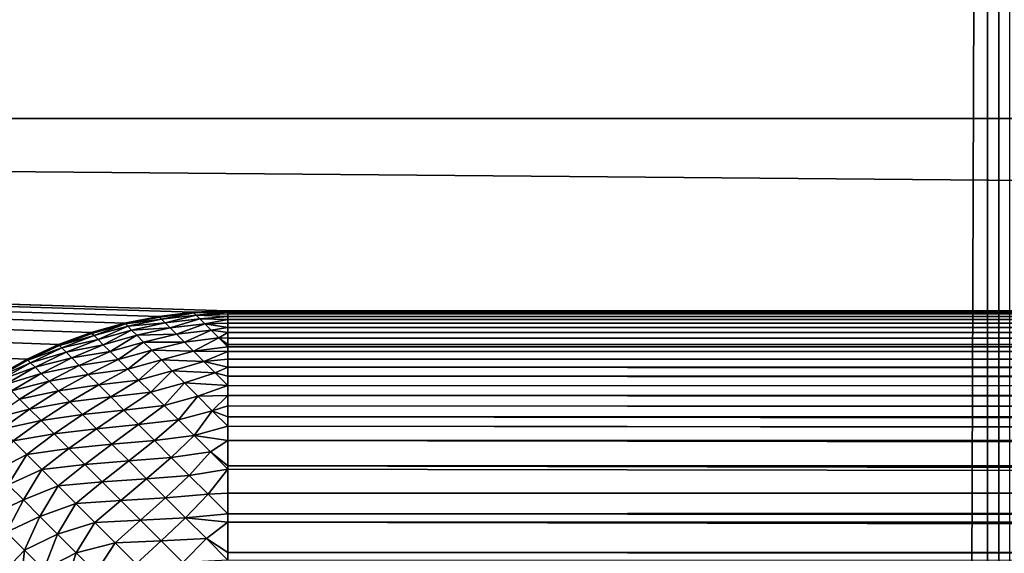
# Model space of a CAD drawing. Extents: x -226 to 226, y -900 to 900.
# Tile 600 of 656: x -42.28 to -37.16, y 877.74 to 880.51. Entities that reach past the tile are written whole.
import ezdxf

# ---------------------------------------------------------------- set-up
doc = ezdxf.new("R2010")
doc.units = 0
doc.header["$LTSCALE"] = 65.185185
for name, color, linetype in [('233', 7, 'CONTINUOUS'), ('260', 7, 'CONTINUOUS'), ('284', 7, 'CONTINUOUS'), ('292', 7, 'CONTINUOUS'), ('3', 7, 'CONTINUOUS'), ('315', 7, 'CONTINUOUS'), ('316', 7, 'CONTINUOUS'), ('34', 7, 'CONTINUOUS'), ('35', 7, 'CONTINUOUS')]:
    doc.layers.add(name, color=color, linetype=linetype)

msp = doc.modelspace()

# ---------------------------------------------------------------- linework, layer by layer
at = {"layer": '233', "color": 7, "linetype": 'CONTINUOUS'}
for points in [[(74.25, 880), (-74.25, 880), (45, 880, -23.3), (74.25, 880)], [(45, 880, -23.3), (-74.25, 880), (-45, 880, -23.3), (45, 880, -23.3)]]:
    msp.add_3dface(points, dxfattribs=at)
at = {"layer": '260', "color": 7, "linetype": 'CONTINUOUS'}
for points in [[(45, 880, -23.3), (-45, 880, -23.3), (-45, 883, -23.3), (45, 880, -23.3)], [(45, 880, -23.3), (-45, 883, -23.3), (45, 883, -23.3), (45, 880, -23.3)]]:
    msp.add_3dface(points, dxfattribs=at)
at = {"layer": '284', "color": 7, "linetype": 'CONTINUOUS'}
for points in [[(-41.2, 879), (41.2, 879), (-41.2, 879, -22.7), (-41.2, 879)], [(-41.2, 879, -22.7), (41.2, 879), (41.2, 879, -22.7), (-41.2, 879, -22.7)]]:
    msp.add_3dface(points, dxfattribs=at)
at = {"layer": '292', "color": 7, "linetype": 'CONTINUOUS'}
for points in [[(-41.7373, 878.9364, -22.7), (-41.7369, 878.9365), (-41.56, 878.9717, -22.7), (-41.7373, 878.9364, -22.7)], [(-41.7369, 878.9365), (-41.5598, 878.9717), (-41.56, 878.9717, -22.7), (-41.7369, 878.9365)], [(-41.5598, 878.9717), (-41.3805, 878.9929), (-41.56, 878.9717, -22.7), (-41.5598, 878.9717)], [(-41.56, 878.9717, -22.7), (-41.3805, 878.9929), (-41.3805, 878.9929, -22.7), (-41.56, 878.9717, -22.7)], [(-41.3805, 878.9929), (-41.2, 879), (-41.3805, 878.9929, -22.7), (-41.3805, 878.9929)], [(-41.2, 879), (-41.2, 879, -22.7), (-41.3805, 878.9929, -22.7), (-41.2, 879)], [(-41.9113, 878.8873, -22.7), (-41.9107, 878.8874), (-41.7373, 878.9364, -22.7), (-41.9113, 878.8873, -22.7)], [(-41.9107, 878.8874), (-41.7369, 878.9365), (-41.7373, 878.9364, -22.7), (-41.9107, 878.8874)], [(-42.0808, 878.8246, -22.7), (-42.0802, 878.8249), (-41.9113, 878.8873, -22.7), (-42.0808, 878.8246, -22.7)], [(-42.0802, 878.8249), (-41.9107, 878.8874), (-41.9113, 878.8873, -22.7), (-42.0802, 878.8249)], [(-42.245, 878.7489, -22.7), (-42.2442, 878.7493), (-42.0808, 878.8246, -22.7), (-42.245, 878.7489, -22.7)], [(-42.2442, 878.7493), (-42.0802, 878.8249), (-42.0808, 878.8246, -22.7), (-42.2442, 878.7493)], [(-42.4027, 878.6605, -22.7), (-42.4017, 878.6611), (-42.245, 878.7489, -22.7), (-42.4027, 878.6605, -22.7)], [(-42.4017, 878.6611), (-42.2442, 878.7493), (-42.245, 878.7489, -22.7), (-42.4017, 878.6611)]]:
    msp.add_3dface(points, dxfattribs=at)
at = {"layer": '3', "color": 7, "linetype": 'CONTINUOUS'}
for points in [[(-74.25, 880), (74.25, 880), (41.2, 879), (-74.25, 880)], [(-42.4017, 878.6611), (-74.25, 880), (-42.2442, 878.7493), (-42.4017, 878.6611)], [(-42.2442, 878.7493), (-74.25, 880), (-42.0802, 878.8249), (-42.2442, 878.7493)], [(-42.0802, 878.8249), (-74.25, 880), (-41.9107, 878.8874), (-42.0802, 878.8249)], [(-41.9107, 878.8874), (-74.25, 880), (-41.7369, 878.9365), (-41.9107, 878.8874)], [(-41.7369, 878.9365), (-74.25, 880), (-41.5598, 878.9717), (-41.7369, 878.9365)], [(-41.5598, 878.9717), (-74.25, 880), (-41.3805, 878.9929), (-41.5598, 878.9717)], [(-41.3805, 878.9929), (-74.25, 880), (-41.2, 879), (-41.3805, 878.9929)], [(-41.2, 879), (-74.25, 880), (41.2, 879), (-41.2, 879)]]:
    msp.add_3dface(points, dxfattribs=at)
at = {"layer": '315', "color": 7, "linetype": 'CONTINUOUS'}
for points in [[(-41.2, 879, -22.7), (41.2, 879, -22.7), (41.2, 878.9964, -22.8279), (-41.2, 879, -22.7)], [(-41.2, 879, -22.7), (41.2, 878.9964, -22.8279), (-41.2, 878.9982, -22.7903), (-41.2, 879, -22.7)], [(41.2, 878.9964, -22.8279), (41.2, 878.9929, -22.8805), (-41.2, 878.9982, -22.7903), (41.2, 878.9964, -22.8279)], [(-41.2, 878.9982, -22.7903), (41.2, 878.9929, -22.8805), (-41.2, 878.9929, -22.8805), (-41.2, 878.9982, -22.7903)], [(41.2, 878.9929, -22.8805), (41.2, 878.9857, -22.9565), (-41.2, 878.9929, -22.8805), (41.2, 878.9929, -22.8805)], [(-41.2, 878.9929, -22.8805), (41.2, 878.9857, -22.9565), (-41.2, 878.9841, -22.9703), (-41.2, 878.9929, -22.8805)], [(41.2, 878.9857, -22.9565), (41.2, 878.9717, -23.0598), (-41.2, 878.9841, -22.9703), (41.2, 878.9857, -22.9565)], [(-41.2, 878.9841, -22.9703), (41.2, 878.9717, -23.0598), (-41.2, 878.9717, -23.0598), (-41.2, 878.9841, -22.9703)], [(41.2, 878.9717, -23.0598), (41.2, 878.9675, -23.0855), (-41.2, 878.9717, -23.0598), (41.2, 878.9717, -23.0598)], [(-41.2, 878.9717, -23.0598), (41.2, 878.9675, -23.0855), (-41.2, 878.9558, -23.1487), (-41.2, 878.9717, -23.0598)], [(41.2, 878.9675, -23.0855), (41.2, 878.9414, -23.2157), (-41.2, 878.9558, -23.1487), (41.2, 878.9675, -23.0855)], [(41.2, 878.9414, -23.2157), (41.2, 878.9365, -23.2369), (-41.2, 878.9558, -23.1487), (41.2, 878.9414, -23.2157)], [(-41.2, 878.9558, -23.1487), (41.2, 878.9365, -23.2369), (-41.2, 878.9365, -23.2369), (-41.2, 878.9558, -23.1487)], [(41.2, 878.9365, -23.2369), (41.2, 878.9069, -23.3478), (-41.2, 878.9365, -23.2369), (41.2, 878.9365, -23.2369)], [(-41.2, 878.9365, -23.2369), (41.2, 878.9069, -23.3478), (-41.2, 878.9136, -23.3243), (-41.2, 878.9365, -23.2369)], [(41.2, 878.9069, -23.3478), (41.2, 878.8874, -23.4107), (-41.2, 878.9136, -23.3243), (41.2, 878.9069, -23.3478)], [(-41.2, 878.9136, -23.3243), (41.2, 878.8874, -23.4107), (-41.2, 878.8874, -23.4107), (-41.2, 878.9136, -23.3243)], [(41.2, 878.8874, -23.4107), (41.2, 878.8633, -23.4812), (-41.2, 878.8874, -23.4107), (41.2, 878.8874, -23.4107)], [(-41.2, 878.8874, -23.4107), (41.2, 878.8633, -23.4812), (-41.2, 878.8578, -23.4961), (-41.2, 878.8874, -23.4107)], [(41.2, 878.8633, -23.4812), (41.2, 878.8249, -23.5802), (-41.2, 878.8578, -23.4961), (41.2, 878.8633, -23.4812)], [(-41.2, 878.8578, -23.4961), (41.2, 878.8249, -23.5802), (-41.2, 878.8249, -23.5802), (-41.2, 878.8578, -23.4961)], [(41.2, 878.8249, -23.5802), (41.2, 878.8097, -23.616), (-41.2, 878.8249, -23.5802), (41.2, 878.8249, -23.5802)], [(-41.2, 878.8249, -23.5802), (41.2, 878.8097, -23.616), (-41.2, 878.8128, -23.609), (-41.2, 878.8249, -23.5802)], [(-41.2, 878.8128, -23.609), (41.2, 878.8097, -23.616), (-41.2, 878.7887, -23.6629), (-41.2, 878.8128, -23.609)], [(41.2, 878.8097, -23.616), (41.2, 878.7493, -23.7442), (-41.2, 878.7887, -23.6629), (41.2, 878.8097, -23.616)], [(-41.2, 878.7887, -23.6629), (41.2, 878.7493, -23.7442), (-41.2, 878.7493, -23.7442), (-41.2, 878.7887, -23.6629)], [(41.2, 878.7493, -23.7442), (41.2, 878.7452, -23.7522), (-41.2, 878.7493, -23.7442), (41.2, 878.7493, -23.7442)], [(-41.2, 878.7493, -23.7442), (41.2, 878.7452, -23.7522), (-41.2, 878.7067, -23.8238), (-41.2, 878.7493, -23.7442)], [(41.2, 878.7452, -23.7522), (41.2, 878.668, -23.8904), (-41.2, 878.7067, -23.8238), (41.2, 878.7452, -23.7522)], [(41.2, 878.668, -23.8904), (41.2, 878.6611, -23.9017), (-41.2, 878.7067, -23.8238), (41.2, 878.668, -23.8904)], [(-41.2, 878.7067, -23.8238), (41.2, 878.6611, -23.9017), (-41.2, 878.6611, -23.9017), (-41.2, 878.7067, -23.8238)], [(41.2, 878.6611, -23.9017), (41.2, 878.5767, -24.0297), (-41.2, 878.6611, -23.9017), (41.2, 878.6611, -23.9017)], [(-41.2, 878.6611, -23.9017), (41.2, 878.5767, -24.0297), (-41.2, 878.6124, -23.9778), (-41.2, 878.6611, -23.9017)], [(41.2, 878.5767, -24.0297), (41.2, 878.5607, -24.0519), (-41.2, 878.6124, -23.9778), (41.2, 878.5767, -24.0297)], [(-41.2, 878.6124, -23.9778), (41.2, 878.5607, -24.0519), (-41.2, 878.5607, -24.0519), (-41.2, 878.6124, -23.9778)], [(41.2, 878.5607, -24.0519), (41.2, 878.47, -24.1687), (-41.2, 878.5607, -24.0519), (41.2, 878.5607, -24.0519)], [(-41.2, 878.5607, -24.0519), (41.2, 878.47, -24.1687), (-41.2, 878.5062, -24.1239), (-41.2, 878.5607, -24.0519)], [(41.2, 878.47, -24.1687), (41.2, 878.4489, -24.1937), (-41.2, 878.5062, -24.1239), (41.2, 878.47, -24.1687)], [(-41.2, 878.5062, -24.1239), (41.2, 878.4489, -24.1937), (-41.2, 878.4489, -24.1937), (-41.2, 878.5062, -24.1239)], [(41.2, 878.4489, -24.1937), (41.2, 878.3463, -24.3061), (-41.2, 878.4489, -24.1937), (41.2, 878.4489, -24.1937)], [(-41.2, 878.4489, -24.1937), (41.2, 878.3463, -24.3061), (-41.2, 878.4, -24.2492), (-41.2, 878.4489, -24.1937)], [(41.2, 878.3463, -24.3061), (41.2, 878.3263, -24.3263), (-41.2, 878.4, -24.2492), (41.2, 878.3463, -24.3061)], [(-41.2, 878.4, -24.2492), (41.2, 878.3263, -24.3263), (-41.2, 878.3263, -24.3263), (-41.2, 878.4, -24.2492)], [(41.2, 878.2042, -24.4399), (41.2, 878.1937, -24.4489), (-41.2, 878.3263, -24.3263), (41.2, 878.2042, -24.4399)], [(41.2, 878.3263, -24.3263), (41.2, 878.2042, -24.4399), (-41.2, 878.3263, -24.3263), (41.2, 878.3263, -24.3263)], [(-41.2, 878.3263, -24.3263), (41.2, 878.1937, -24.4489), (-41.2, 878.1937, -24.4489), (-41.2, 878.3263, -24.3263)], [(41.2, 878.1937, -24.4489), (41.2, 878.0519, -24.5607), (-41.2, 878.1937, -24.4489), (41.2, 878.1937, -24.4489)], [(-41.2, 878.1937, -24.4489), (41.2, 878.0519, -24.5607), (-41.2, 878.1763, -24.4637), (-41.2, 878.1937, -24.4489)], [(-41.2, 878.1763, -24.4637), (41.2, 878.0519, -24.5607), (-41.2, 878.0519, -24.5607), (-41.2, 878.1763, -24.4637)], [(41.2, 878.0519, -24.5607), (41.2, 878.0422, -24.5678), (-41.2, 878.0519, -24.5607), (41.2, 878.0519, -24.5607)], [(-41.2, 878.0519, -24.5607), (41.2, 878.0422, -24.5678), (-41.2, 877.9443, -24.6344), (-41.2, 878.0519, -24.5607)], [(41.2, 878.0422, -24.5678), (41.2, 877.9017, -24.6611), (-41.2, 877.9443, -24.6344), (41.2, 878.0422, -24.5678)], [(-41.2, 877.9443, -24.6344), (41.2, 877.9017, -24.6611), (-41.2, 877.9017, -24.6611), (-41.2, 877.9443, -24.6344)], [(41.2, 877.8592, -24.6865), (41.2, 877.7442, -24.7493), (-41.2, 877.9017, -24.6611), (41.2, 877.8592, -24.6865)], [(-41.2, 877.9017, -24.6611), (41.2, 877.7442, -24.7493), (-41.2, 877.7442, -24.7493), (-41.2, 877.9017, -24.6611)], [(41.2, 877.9017, -24.6611), (41.2, 877.8592, -24.6865), (-41.2, 877.9017, -24.6611), (41.2, 877.9017, -24.6611)], [(41.2, 877.7442, -24.7493), (41.2, 877.6565, -24.7917), (-41.2, 877.7442, -24.7493), (41.2, 877.7442, -24.7493)], [(-41.2, 877.7442, -24.7493), (41.2, 877.6565, -24.7917), (-41.2, 877.7042, -24.7692), (-41.2, 877.7442, -24.7493)]]:
    msp.add_3dface(points, dxfattribs=at)
at = {"layer": '316', "color": 7, "linetype": 'CONTINUOUS'}
for points in [[(-41.7373, 878.9364, -22.7), (-41.56, 878.9717, -22.7), (-41.5562, 878.9679, -22.8409), (-41.7373, 878.9364, -22.7)], [(-41.7333, 878.9324, -22.8487), (-41.7373, 878.9364, -22.7), (-41.5562, 878.9679, -22.8409), (-41.7333, 878.9324, -22.8487)], [(-41.5449, 878.9566, -22.9809), (-41.7333, 878.9324, -22.8487), (-41.5562, 878.9679, -22.8409), (-41.5449, 878.9566, -22.9809)], [(-41.7213, 878.9204, -22.9965), (-41.7333, 878.9324, -22.8487), (-41.5449, 878.9566, -22.9809), (-41.7213, 878.9204, -22.9965)], [(-41.5261, 878.9378, -23.1193), (-41.7213, 878.9204, -22.9965), (-41.5449, 878.9566, -22.9809), (-41.5261, 878.9378, -23.1193)], [(-41.56, 878.9717, -22.7), (-41.3805, 878.9929, -22.7), (-41.3767, 878.9891, -22.8364), (-41.56, 878.9717, -22.7)], [(-41.5562, 878.9679, -22.8409), (-41.56, 878.9717, -22.7), (-41.3767, 878.9891, -22.8364), (-41.5562, 878.9679, -22.8409)], [(-41.5449, 878.9566, -22.9809), (-41.5562, 878.9679, -22.8409), (-41.3767, 878.9891, -22.8364), (-41.5449, 878.9566, -22.9809)], [(-41.3654, 878.9779, -22.972), (-41.5449, 878.9566, -22.9809), (-41.3767, 878.9891, -22.8364), (-41.3654, 878.9779, -22.972)], [(-41.5261, 878.9378, -23.1193), (-41.5449, 878.9566, -22.9809), (-41.3654, 878.9779, -22.972), (-41.5261, 878.9378, -23.1193)], [(-41.3467, 878.9592, -23.1059), (-41.5261, 878.9378, -23.1193), (-41.3654, 878.9779, -22.972), (-41.3467, 878.9592, -23.1059)], [(-41.5, 878.9117, -23.2554), (-41.5261, 878.9378, -23.1193), (-41.3467, 878.9592, -23.1059), (-41.5, 878.9117, -23.2554)], [(-41.3207, 878.9331, -23.2373), (-41.5, 878.9117, -23.2554), (-41.3467, 878.9592, -23.1059), (-41.3207, 878.9331, -23.2373)], [(-41.3805, 878.9929, -22.7), (-41.2, 879, -22.7), (-41.2, 878.9982, -22.7903), (-41.3805, 878.9929, -22.7)], [(-41.3805, 878.9929, -22.7), (-41.2, 878.9982, -22.7903), (-41.3767, 878.9891, -22.8364), (-41.3805, 878.9929, -22.7)], [(-41.2, 878.9982, -22.7903), (-41.2, 878.9929, -22.8805), (-41.3767, 878.9891, -22.8364), (-41.2, 878.9982, -22.7903)], [(-41.2, 878.9929, -22.8805), (-41.3654, 878.9779, -22.972), (-41.3767, 878.9891, -22.8364), (-41.2, 878.9929, -22.8805)], [(-41.2, 878.9929, -22.8805), (-41.2, 878.9841, -22.9703), (-41.3654, 878.9779, -22.972), (-41.2, 878.9929, -22.8805)], [(-41.2, 878.9841, -22.9703), (-41.2, 878.9717, -23.0598), (-41.3654, 878.9779, -22.972), (-41.2, 878.9841, -22.9703)], [(-41.2, 878.9717, -23.0598), (-41.3467, 878.9592, -23.1059), (-41.3654, 878.9779, -22.972), (-41.2, 878.9717, -23.0598)], [(-41.2, 878.9717, -23.0598), (-41.2, 878.9558, -23.1487), (-41.3467, 878.9592, -23.1059), (-41.2, 878.9717, -23.0598)], [(-41.2, 878.9558, -23.1487), (-41.3207, 878.9331, -23.2373), (-41.3467, 878.9592, -23.1059), (-41.2, 878.9558, -23.1487)], [(-41.2, 878.9558, -23.1487), (-41.2, 878.9365, -23.2369), (-41.3207, 878.9331, -23.2373), (-41.2, 878.9558, -23.1487)], [(-41.9113, 878.8873, -22.7), (-41.7373, 878.9364, -22.7), (-41.7333, 878.9324, -22.8487), (-41.9113, 878.8873, -22.7)], [(-41.9073, 878.8833, -22.8516), (-41.9113, 878.8873, -22.7), (-41.7333, 878.9324, -22.8487), (-41.9073, 878.8833, -22.8516)], [(-41.8954, 878.8714, -23.0023), (-41.9073, 878.8833, -22.8516), (-41.7333, 878.9324, -22.8487), (-41.8954, 878.8714, -23.0023)], [(-41.7213, 878.9204, -22.9965), (-41.8954, 878.8714, -23.0023), (-41.7333, 878.9324, -22.8487), (-41.7213, 878.9204, -22.9965)], [(-41.8757, 878.8517, -23.1513), (-41.8954, 878.8714, -23.0023), (-41.7213, 878.9204, -22.9965), (-41.8757, 878.8517, -23.1513)], [(-41.7015, 878.9006, -23.1426), (-41.8757, 878.8517, -23.1513), (-41.7213, 878.9204, -22.9965), (-41.7015, 878.9006, -23.1426)], [(-41.8482, 878.8242, -23.2979), (-41.8757, 878.8517, -23.1513), (-41.7015, 878.9006, -23.1426), (-41.8482, 878.8242, -23.2979)], [(-41.6739, 878.873, -23.2861), (-41.8482, 878.8242, -23.2979), (-41.7015, 878.9006, -23.1426), (-41.6739, 878.873, -23.2861)], [(-41.7015, 878.9006, -23.1426), (-41.7213, 878.9204, -22.9965), (-41.5261, 878.9378, -23.1193), (-41.7015, 878.9006, -23.1426)], [(-41.5, 878.9117, -23.2554), (-41.7015, 878.9006, -23.1426), (-41.5261, 878.9378, -23.1193), (-41.5, 878.9117, -23.2554)], [(-41.6739, 878.873, -23.2861), (-41.7015, 878.9006, -23.1426), (-41.5, 878.9117, -23.2554), (-41.6739, 878.873, -23.2861)], [(-41.4667, 878.8784, -23.3882), (-41.6739, 878.873, -23.2861), (-41.5, 878.9117, -23.2554), (-41.4667, 878.8784, -23.3882)], [(-41.4667, 878.8784, -23.3882), (-41.5, 878.9117, -23.2554), (-41.3207, 878.9331, -23.2373), (-41.4667, 878.8784, -23.3882)], [(-41.2874, 878.8999, -23.3654), (-41.4667, 878.8784, -23.3882), (-41.3207, 878.9331, -23.2373), (-41.2874, 878.8999, -23.3654)], [(-41.4263, 878.838, -23.5171), (-41.4667, 878.8784, -23.3882), (-41.2874, 878.8999, -23.3654), (-41.4263, 878.838, -23.5171)], [(-41.2473, 878.8597, -23.4896), (-41.4263, 878.838, -23.5171), (-41.2874, 878.8999, -23.3654), (-41.2473, 878.8597, -23.4896)], [(-41.2, 878.9365, -23.2369), (-41.2, 878.9136, -23.3243), (-41.3207, 878.9331, -23.2373), (-41.2, 878.9365, -23.2369)], [(-41.2, 878.9136, -23.3243), (-41.2874, 878.8999, -23.3654), (-41.3207, 878.9331, -23.2373), (-41.2, 878.9136, -23.3243)], [(-41.2, 878.9136, -23.3243), (-41.2, 878.8874, -23.4107), (-41.2874, 878.8999, -23.3654), (-41.2, 878.9136, -23.3243)], [(-41.2, 878.8874, -23.4107), (-41.2473, 878.8597, -23.4896), (-41.2874, 878.8999, -23.3654), (-41.2, 878.8874, -23.4107)], [(-42.0808, 878.8246, -22.7), (-41.9113, 878.8873, -22.7), (-41.9073, 878.8833, -22.8516), (-42.0808, 878.8246, -22.7)], [(-42.0765, 878.8203, -22.8619), (-42.0808, 878.8246, -22.7), (-41.9073, 878.8833, -22.8516), (-42.0765, 878.8203, -22.8619)], [(-41.8954, 878.8714, -23.0023), (-42.0765, 878.8203, -22.8619), (-41.9073, 878.8833, -22.8516), (-41.8954, 878.8714, -23.0023)], [(-42.0634, 878.8072, -23.0228), (-42.0765, 878.8203, -22.8619), (-41.8954, 878.8714, -23.0023), (-42.0634, 878.8072, -23.0228)], [(-41.8757, 878.8517, -23.1513), (-42.0634, 878.8072, -23.0228), (-41.8954, 878.8714, -23.0023), (-41.8757, 878.8517, -23.1513)], [(-42.0417, 878.7855, -23.1819), (-42.0634, 878.8072, -23.0228), (-41.8757, 878.8517, -23.1513), (-42.0417, 878.7855, -23.1819)], [(-41.8482, 878.8242, -23.2979), (-42.0417, 878.7855, -23.1819), (-41.8757, 878.8517, -23.1513), (-41.8482, 878.8242, -23.2979)], [(-41.8131, 878.7892, -23.4413), (-41.8482, 878.8242, -23.2979), (-41.6739, 878.873, -23.2861), (-41.8131, 878.7892, -23.4413)], [(-41.6387, 878.8378, -23.4263), (-41.8131, 878.7892, -23.4413), (-41.6739, 878.873, -23.2861), (-41.6387, 878.8378, -23.4263)], [(-41.6387, 878.8378, -23.4263), (-41.6739, 878.873, -23.2861), (-41.4667, 878.8784, -23.3882), (-41.6387, 878.8378, -23.4263)], [(-41.4263, 878.838, -23.5171), (-41.6387, 878.8378, -23.4263), (-41.4667, 878.8784, -23.3882), (-41.4263, 878.838, -23.5171)], [(-41.3792, 878.7909, -23.6413), (-41.4263, 878.838, -23.5171), (-41.2473, 878.8597, -23.4896), (-41.3792, 878.7909, -23.6413)], [(-41.2, 878.8128, -23.609), (-41.3792, 878.7909, -23.6413), (-41.2473, 878.8597, -23.4896), (-41.2, 878.8128, -23.609)], [(-41.2, 878.8874, -23.4107), (-41.2, 878.8578, -23.4961), (-41.2473, 878.8597, -23.4896), (-41.2, 878.8874, -23.4107)], [(-41.2, 878.8578, -23.4961), (-41.2, 878.8249, -23.5802), (-41.2473, 878.8597, -23.4896), (-41.2, 878.8578, -23.4961)], [(-41.2, 878.8249, -23.5802), (-41.2, 878.8128, -23.609), (-41.2473, 878.8597, -23.4896), (-41.2, 878.8249, -23.5802)], [(-42.245, 878.7489, -22.7), (-42.0808, 878.8246, -22.7), (-42.0765, 878.8203, -22.8619), (-42.245, 878.7489, -22.7)], [(-42.2403, 878.7443, -22.8694), (-42.245, 878.7489, -22.7), (-42.0765, 878.8203, -22.8619), (-42.2403, 878.7443, -22.8694)], [(-42.0634, 878.8072, -23.0228), (-42.2403, 878.7443, -22.8694), (-42.0765, 878.8203, -22.8619), (-42.0634, 878.8072, -23.0228)], [(-42.2264, 878.7304, -23.0377), (-42.2403, 878.7443, -22.8694), (-42.0634, 878.8072, -23.0228), (-42.2264, 878.7304, -23.0377)], [(-42.0417, 878.7855, -23.1819), (-42.2264, 878.7304, -23.0377), (-42.0634, 878.8072, -23.0228), (-42.0417, 878.7855, -23.1819)], [(-42.0115, 878.7553, -23.3381), (-42.0417, 878.7855, -23.1819), (-41.8482, 878.8242, -23.2979), (-42.0115, 878.7553, -23.3381)], [(-41.8131, 878.7892, -23.4413), (-42.0115, 878.7553, -23.3381), (-41.8482, 878.8242, -23.2979), (-41.8131, 878.7892, -23.4413)], [(-41.7707, 878.7467, -23.5805), (-41.8131, 878.7892, -23.4413), (-41.6387, 878.8378, -23.4263), (-41.7707, 878.7467, -23.5805)], [(-41.596, 878.7951, -23.5623), (-41.7707, 878.7467, -23.5805), (-41.6387, 878.8378, -23.4263), (-41.596, 878.7951, -23.5623)], [(-41.596, 878.7951, -23.5623), (-41.6387, 878.8378, -23.4263), (-41.4263, 878.838, -23.5171), (-41.596, 878.7951, -23.5623)], [(-41.3792, 878.7909, -23.6413), (-41.596, 878.7951, -23.5623), (-41.4263, 878.838, -23.5171), (-41.3792, 878.7909, -23.6413)], [(-41.2, 878.8128, -23.609), (-41.2, 878.7887, -23.6629), (-41.3792, 878.7909, -23.6413), (-41.2, 878.8128, -23.609)], [(-42.4027, 878.6605, -22.7), (-42.245, 878.7489, -22.7), (-42.2403, 878.7443, -22.8694), (-42.4027, 878.6605, -22.7)], [(-42.2034, 878.7073, -23.2041), (-42.2264, 878.7304, -23.0377), (-42.0417, 878.7855, -23.1819), (-42.2034, 878.7073, -23.2041)], [(-42.0115, 878.7553, -23.3381), (-42.2034, 878.7073, -23.2041), (-42.0417, 878.7855, -23.1819), (-42.0115, 878.7553, -23.3381)], [(-42.1712, 878.6752, -23.3674), (-42.2034, 878.7073, -23.2041), (-42.0115, 878.7553, -23.3381), (-42.1712, 878.6752, -23.3674)], [(-41.973, 878.7168, -23.4907), (-42.1712, 878.6752, -23.3674), (-42.0115, 878.7553, -23.3381), (-41.973, 878.7168, -23.4907)], [(-41.973, 878.7168, -23.4907), (-42.0115, 878.7553, -23.3381), (-41.8131, 878.7892, -23.4413), (-41.973, 878.7168, -23.4907)], [(-41.7707, 878.7467, -23.5805), (-41.973, 878.7168, -23.4907), (-41.8131, 878.7892, -23.4413), (-41.7707, 878.7467, -23.5805)], [(-41.9263, 878.6701, -23.6386), (-41.973, 878.7168, -23.4907), (-41.7707, 878.7467, -23.5805), (-41.9263, 878.6701, -23.6386)], [(-41.7211, 878.6971, -23.715), (-41.9263, 878.6701, -23.6386), (-41.7707, 878.7467, -23.5805), (-41.7211, 878.6971, -23.715)], [(-41.7211, 878.6971, -23.715), (-41.7707, 878.7467, -23.5805), (-41.596, 878.7951, -23.5623), (-41.7211, 878.6971, -23.715)], [(-41.5463, 878.7453, -23.6933), (-41.7211, 878.6971, -23.715), (-41.596, 878.7951, -23.5623), (-41.5463, 878.7453, -23.6933)], [(-41.5463, 878.7453, -23.6933), (-41.596, 878.7951, -23.5623), (-41.3792, 878.7909, -23.6413), (-41.5463, 878.7453, -23.6933)], [(-41.3256, 878.7372, -23.7601), (-41.5463, 878.7453, -23.6933), (-41.3792, 878.7909, -23.6413), (-41.3256, 878.7372, -23.7601)], [(-41.2, 878.7887, -23.6629), (-41.3256, 878.7372, -23.7601), (-41.3792, 878.7909, -23.6413), (-41.2, 878.7887, -23.6629)], [(-41.2, 878.7887, -23.6629), (-41.2, 878.7493, -23.7442), (-41.3256, 878.7372, -23.7601), (-41.2, 878.7887, -23.6629)], [(-41.2, 878.7493, -23.7442), (-41.2, 878.7067, -23.8238), (-41.3256, 878.7372, -23.7601), (-41.2, 878.7493, -23.7442)], [(-42.3978, 878.6557, -22.8746), (-42.4027, 878.6605, -22.7), (-42.2403, 878.7443, -22.8694), (-42.3978, 878.6557, -22.8746)], [(-42.2264, 878.7304, -23.0377), (-42.3978, 878.6557, -22.8746), (-42.2403, 878.7443, -22.8694), (-42.2264, 878.7304, -23.0377)], [(-42.3834, 878.6412, -23.0482), (-42.3978, 878.6557, -22.8746), (-42.2264, 878.7304, -23.0377), (-42.3834, 878.6412, -23.0482)], [(-42.2034, 878.7073, -23.2041), (-42.3834, 878.6412, -23.0482), (-42.2264, 878.7304, -23.0377), (-42.2034, 878.7073, -23.2041)], [(-42.3594, 878.6172, -23.2196), (-42.3834, 878.6412, -23.0482), (-42.2034, 878.7073, -23.2041), (-42.3594, 878.6172, -23.2196)], [(-42.1712, 878.6752, -23.3674), (-42.3594, 878.6172, -23.2196), (-42.2034, 878.7073, -23.2041), (-42.1712, 878.6752, -23.3674)], [(-42.1303, 878.6342, -23.5267), (-42.1712, 878.6752, -23.3674), (-41.973, 878.7168, -23.4907), (-42.1303, 878.6342, -23.5267)], [(-41.9263, 878.6701, -23.6386), (-42.1303, 878.6342, -23.5267), (-41.973, 878.7168, -23.4907), (-41.9263, 878.6701, -23.6386)], [(-41.8719, 878.6157, -23.7811), (-41.9263, 878.6701, -23.6386), (-41.7211, 878.6971, -23.715), (-41.8719, 878.6157, -23.7811)], [(-41.6645, 878.6406, -23.8439), (-41.8719, 878.6157, -23.7811), (-41.7211, 878.6971, -23.715), (-41.6645, 878.6406, -23.8439)], [(-41.6645, 878.6406, -23.8439), (-41.7211, 878.6971, -23.715), (-41.5463, 878.7453, -23.6933), (-41.6645, 878.6406, -23.8439)], [(-41.4896, 878.6887, -23.8186), (-41.6645, 878.6406, -23.8439), (-41.5463, 878.7453, -23.6933), (-41.4896, 878.6887, -23.8186)], [(-41.4896, 878.6887, -23.8186), (-41.5463, 878.7453, -23.6933), (-41.3256, 878.7372, -23.7601), (-41.4896, 878.6887, -23.8186)], [(-41.2657, 878.6774, -23.8728), (-41.4896, 878.6887, -23.8186), (-41.3256, 878.7372, -23.7601), (-41.2657, 878.6774, -23.8728)], [(-41.2, 878.7067, -23.8238), (-41.2657, 878.6774, -23.8728), (-41.3256, 878.7372, -23.7601), (-41.2, 878.7067, -23.8238)], [(-41.2, 878.7067, -23.8238), (-41.2, 878.6611, -23.9017), (-41.2657, 878.6774, -23.8728), (-41.2, 878.7067, -23.8238)], [(-42.326, 878.5838, -23.3879), (-42.3594, 878.6172, -23.2196), (-42.1712, 878.6752, -23.3674), (-42.326, 878.5838, -23.3879)], [(-42.1303, 878.6342, -23.5267), (-42.326, 878.5838, -23.3879), (-42.1712, 878.6752, -23.3674), (-42.1303, 878.6342, -23.5267)], [(-42.0807, 878.5846, -23.681), (-42.1303, 878.6342, -23.5267), (-41.9263, 878.6701, -23.6386), (-42.0807, 878.5846, -23.681)], [(-41.8719, 878.6157, -23.7811), (-42.0807, 878.5846, -23.681), (-41.9263, 878.6701, -23.6386), (-41.8719, 878.6157, -23.7811)], [(-41.6014, 878.5775, -23.9665), (-41.6645, 878.6406, -23.8439), (-41.4896, 878.6887, -23.8186), (-41.6014, 878.5775, -23.9665)], [(-41.4263, 878.6254, -23.9375), (-41.6014, 878.5775, -23.9665), (-41.4896, 878.6887, -23.8186), (-41.4263, 878.6254, -23.9375)], [(-41.4263, 878.6254, -23.9375), (-41.4896, 878.6887, -23.8186), (-41.2657, 878.6774, -23.8728), (-41.4263, 878.6254, -23.9375)], [(-41.2, 878.6124, -23.9778), (-41.4263, 878.6254, -23.9375), (-41.2657, 878.6774, -23.8728), (-41.2, 878.6124, -23.9778)], [(-41.2, 878.6611, -23.9017), (-41.2, 878.6124, -23.9778), (-41.2657, 878.6774, -23.8728), (-41.2, 878.6611, -23.9017)], [(-42.2834, 878.5413, -23.552), (-42.326, 878.5838, -23.3879), (-42.1303, 878.6342, -23.5267), (-42.2834, 878.5413, -23.552)], [(-42.0807, 878.5846, -23.681), (-42.2834, 878.5413, -23.552), (-42.1303, 878.6342, -23.5267), (-42.0807, 878.5846, -23.681)], [(-42.0229, 878.5268, -23.8295), (-42.0807, 878.5846, -23.681), (-41.8719, 878.6157, -23.7811), (-42.0229, 878.5268, -23.8295)], [(-41.8099, 878.5537, -23.9174), (-42.0229, 878.5268, -23.8295), (-41.8719, 878.6157, -23.7811), (-41.8099, 878.5537, -23.9174)], [(-41.8099, 878.5537, -23.9174), (-41.8719, 878.6157, -23.7811), (-41.6645, 878.6406, -23.8439), (-41.8099, 878.5537, -23.9174)], [(-41.6014, 878.5775, -23.9665), (-41.8099, 878.5537, -23.9174), (-41.6645, 878.6406, -23.8439), (-41.6014, 878.5775, -23.9665)], [(-41.5321, 878.5081, -24.0822), (-41.6014, 878.5775, -23.9665), (-41.4263, 878.6254, -23.9375), (-41.5321, 878.5081, -24.0822)], [(-41.3569, 878.556, -24.0493), (-41.5321, 878.5081, -24.0822), (-41.4263, 878.6254, -23.9375), (-41.3569, 878.556, -24.0493)], [(-41.2, 878.6124, -23.9778), (-41.3569, 878.556, -24.0493), (-41.4263, 878.6254, -23.9375), (-41.2, 878.6124, -23.9778)], [(-41.2, 878.6124, -23.9778), (-41.2, 878.5607, -24.0519), (-41.3569, 878.556, -24.0493), (-41.2, 878.6124, -23.9778)], [(-42.2319, 878.4898, -23.7108), (-42.2834, 878.5413, -23.552), (-42.0807, 878.5846, -23.681), (-42.2319, 878.4898, -23.7108)], [(-42.0229, 878.5268, -23.8295), (-42.2319, 878.4898, -23.7108), (-42.0807, 878.5846, -23.681), (-42.0229, 878.5268, -23.8295)], [(-41.9571, 878.461, -23.9712), (-42.0229, 878.5268, -23.8295), (-41.8099, 878.5537, -23.9174), (-41.9571, 878.461, -23.9712)], [(-41.7407, 878.4845, -24.0465), (-41.9571, 878.461, -23.9712), (-41.8099, 878.5537, -23.9174), (-41.7407, 878.4845, -24.0465)], [(-41.7407, 878.4845, -24.0465), (-41.8099, 878.5537, -23.9174), (-41.6014, 878.5775, -23.9665), (-41.7407, 878.4845, -24.0465)], [(-41.5321, 878.5081, -24.0822), (-41.7407, 878.4845, -24.0465), (-41.6014, 878.5775, -23.9665), (-41.5321, 878.5081, -24.0822)], [(-41.4569, 878.4329, -24.1903), (-41.5321, 878.5081, -24.0822), (-41.3569, 878.556, -24.0493), (-41.4569, 878.4329, -24.1903)], [(-41.2817, 878.4808, -24.1533), (-41.4569, 878.4329, -24.1903), (-41.3569, 878.556, -24.0493), (-41.2817, 878.4808, -24.1533)], [(-41.2, 878.5607, -24.0519), (-41.2817, 878.4808, -24.1533), (-41.3569, 878.556, -24.0493), (-41.2, 878.5607, -24.0519)], [(-41.2, 878.5607, -24.0519), (-41.2, 878.5062, -24.1239), (-41.2817, 878.4808, -24.1533), (-41.2, 878.5607, -24.0519)], [(-42.2319, 878.4898, -23.7108), (-42.4309, 878.438, -23.5685), (-42.2834, 878.5413, -23.552), (-42.2319, 878.4898, -23.7108)], [(-42.1718, 878.4297, -23.8635), (-42.2319, 878.4898, -23.7108), (-42.0229, 878.5268, -23.8295), (-42.1718, 878.4297, -23.8635)], [(-41.9571, 878.461, -23.9712), (-42.1718, 878.4297, -23.8635), (-42.0229, 878.5268, -23.8295), (-41.9571, 878.461, -23.9712)], [(-41.6648, 878.4086, -24.1678), (-41.7407, 878.4845, -24.0465), (-41.5321, 878.5081, -24.0822), (-41.6648, 878.4086, -24.1678)], [(-41.4569, 878.4329, -24.1903), (-41.6648, 878.4086, -24.1678), (-41.5321, 878.5081, -24.0822), (-41.4569, 878.4329, -24.1903)], [(-41.2, 878.5062, -24.1239), (-41.2, 878.4489, -24.1937), (-41.2817, 878.4808, -24.1533), (-41.2, 878.5062, -24.1239)], [(-42.3782, 878.3853, -23.7304), (-42.4309, 878.438, -23.5685), (-42.2319, 878.4898, -23.7108), (-42.3782, 878.3853, -23.7304)], [(-42.1718, 878.4297, -23.8635), (-42.3782, 878.3853, -23.7304), (-42.2319, 878.4898, -23.7108), (-42.1718, 878.4297, -23.8635)], [(-42.1035, 878.3613, -24.0091), (-42.1718, 878.4297, -23.8635), (-41.9571, 878.461, -23.9712), (-42.1035, 878.3613, -24.0091)], [(-41.8837, 878.3876, -24.1052), (-42.1035, 878.3613, -24.0091), (-41.9571, 878.461, -23.9712), (-41.8837, 878.3876, -24.1052)], [(-41.8837, 878.3876, -24.1052), (-41.9571, 878.461, -23.9712), (-41.7407, 878.4845, -24.0465), (-41.8837, 878.3876, -24.1052)], [(-41.6648, 878.4086, -24.1678), (-41.8837, 878.3876, -24.1052), (-41.7407, 878.4845, -24.0465), (-41.6648, 878.4086, -24.1678)], [(-41.3763, 878.3523, -24.2903), (-41.4569, 878.4329, -24.1903), (-41.2817, 878.4808, -24.1533), (-41.3763, 878.3523, -24.2903)], [(-41.2, 878.4, -24.2492), (-41.3763, 878.3523, -24.2903), (-41.2817, 878.4808, -24.1533), (-41.2, 878.4, -24.2492)], [(-41.2, 878.4489, -24.1937), (-41.2, 878.4, -24.2492), (-41.2817, 878.4808, -24.1533), (-41.2, 878.4489, -24.1937)], [(-42.3167, 878.3238, -23.8859), (-42.3782, 878.3853, -23.7304), (-42.1718, 878.4297, -23.8635), (-42.3167, 878.3238, -23.8859)], [(-42.1035, 878.3613, -24.0091), (-42.3167, 878.3238, -23.8859), (-42.1718, 878.4297, -23.8635), (-42.1035, 878.3613, -24.0091)], [(-41.8032, 878.3071, -24.2308), (-41.8837, 878.3876, -24.1052), (-41.6648, 878.4086, -24.1678), (-41.8032, 878.3071, -24.2308)], [(-41.5826, 878.3264, -24.2806), (-41.8032, 878.3071, -24.2308), (-41.6648, 878.4086, -24.1678), (-41.5826, 878.3264, -24.2806)], [(-41.5826, 878.3264, -24.2806), (-41.6648, 878.4086, -24.1678), (-41.4569, 878.4329, -24.1903), (-41.5826, 878.3264, -24.2806)], [(-41.3763, 878.3523, -24.2903), (-41.5826, 878.3264, -24.2806), (-41.4569, 878.4329, -24.1903), (-41.3763, 878.3523, -24.2903)], [(-41.2, 878.4, -24.2492), (-41.2, 878.3263, -24.3263), (-41.3763, 878.3523, -24.2903), (-41.2, 878.4, -24.2492)], [(-42.2468, 878.2538, -24.0342), (-42.3167, 878.3238, -23.8859), (-42.1035, 878.3613, -24.0091), (-42.2468, 878.2538, -24.0342)], [(-42.0273, 878.2851, -24.1467), (-42.2468, 878.2538, -24.0342), (-42.1035, 878.3613, -24.0091), (-42.0273, 878.2851, -24.1467)], [(-42.0273, 878.2851, -24.1467), (-42.1035, 878.3613, -24.0091), (-41.8837, 878.3876, -24.1052), (-42.0273, 878.2851, -24.1467)], [(-41.8032, 878.3071, -24.2308), (-42.0273, 878.2851, -24.1467), (-41.8837, 878.3876, -24.1052), (-41.8032, 878.3071, -24.2308)], [(-41.4946, 878.2384, -24.3842), (-41.5826, 878.3264, -24.2806), (-41.3763, 878.3523, -24.2903), (-41.4946, 878.2384, -24.3842)], [(-41.2906, 878.2666, -24.3815), (-41.4946, 878.2384, -24.3842), (-41.3763, 878.3523, -24.2903), (-41.2906, 878.2666, -24.3815)], [(-41.2, 878.3263, -24.3263), (-41.2906, 878.2666, -24.3815), (-41.3763, 878.3523, -24.2903), (-41.2, 878.3263, -24.3263)], [(-42.2468, 878.2538, -24.0342), (-42.4143, 878.1675, -23.9891), (-42.3167, 878.3238, -23.8859), (-42.2468, 878.2538, -24.0342)], [(-41.9437, 878.2016, -24.2755), (-42.0273, 878.2851, -24.1467), (-41.8032, 878.3071, -24.2308), (-41.9437, 878.2016, -24.2755)], [(-41.7161, 878.22, -24.3472), (-41.9437, 878.2016, -24.2755), (-41.8032, 878.3071, -24.2308), (-41.7161, 878.22, -24.3472)], [(-41.7161, 878.22, -24.3472), (-41.8032, 878.3071, -24.2308), (-41.5826, 878.3264, -24.2806), (-41.7161, 878.22, -24.3472)], [(-41.4946, 878.2384, -24.3842), (-41.7161, 878.22, -24.3472), (-41.5826, 878.3264, -24.2806), (-41.4946, 878.2384, -24.3842)], [(-41.2, 878.3263, -24.3263), (-41.2, 878.1937, -24.4489), (-41.2906, 878.2666, -24.3815), (-41.2, 878.3263, -24.3263)], [(-42.3427, 878.0958, -24.1269), (-42.4143, 878.1675, -23.9891), (-42.2468, 878.2538, -24.0342), (-42.3427, 878.0958, -24.1269)], [(-42.1688, 878.1759, -24.1742), (-42.3427, 878.0958, -24.1269), (-42.2468, 878.2538, -24.0342), (-42.1688, 878.1759, -24.1742)], [(-42.1688, 878.1759, -24.1742), (-42.2468, 878.2538, -24.0342), (-42.0273, 878.2851, -24.1467), (-42.1688, 878.1759, -24.1742)], [(-41.9437, 878.2016, -24.2755), (-42.1688, 878.1759, -24.1742), (-42.0273, 878.2851, -24.1467), (-41.9437, 878.2016, -24.2755)], [(-41.6228, 878.1268, -24.4537), (-41.7161, 878.22, -24.3472), (-41.4946, 878.2384, -24.3842), (-41.6228, 878.1268, -24.4537)], [(-41.4012, 878.145, -24.4781), (-41.6228, 878.1268, -24.4537), (-41.4946, 878.2384, -24.3842), (-41.4012, 878.145, -24.4781)], [(-41.4012, 878.145, -24.4781), (-41.4946, 878.2384, -24.3842), (-41.2906, 878.2666, -24.3815), (-41.4012, 878.145, -24.4781)], [(-41.2, 878.1763, -24.4637), (-41.4012, 878.145, -24.4781), (-41.2906, 878.2666, -24.3815), (-41.2, 878.1763, -24.4637)], [(-41.2, 878.1937, -24.4489), (-41.2, 878.1763, -24.4637), (-41.2906, 878.2666, -24.3815), (-41.2, 878.1937, -24.4489)], [(-42.0834, 878.0904, -24.3051), (-42.1688, 878.1759, -24.1742), (-41.9437, 878.2016, -24.2755), (-42.0834, 878.0904, -24.3051)], [(-41.8533, 878.1112, -24.3946), (-42.0834, 878.0904, -24.3051), (-41.9437, 878.2016, -24.2755), (-41.8533, 878.1112, -24.3946)], [(-41.8533, 878.1112, -24.3946), (-41.9437, 878.2016, -24.2755), (-41.7161, 878.22, -24.3472), (-41.8533, 878.1112, -24.3946)], [(-41.6228, 878.1268, -24.4537), (-41.8533, 878.1112, -24.3946), (-41.7161, 878.22, -24.3472), (-41.6228, 878.1268, -24.4537)], [(-42.2639, 878.0171, -24.2568), (-42.3427, 878.0958, -24.1269), (-42.1688, 878.1759, -24.1742), (-42.2639, 878.0171, -24.2568)], [(-42.0834, 878.0904, -24.3051), (-42.2639, 878.0171, -24.2568), (-42.1688, 878.1759, -24.1742), (-42.0834, 878.0904, -24.3051)], [(-41.524, 878.028, -24.5497), (-41.6228, 878.1268, -24.4537), (-41.4012, 878.145, -24.4781), (-41.524, 878.028, -24.5497)], [(-41.303, 878.0468, -24.5616), (-41.524, 878.028, -24.5497), (-41.4012, 878.145, -24.4781), (-41.303, 878.0468, -24.5616)], [(-41.2, 878.1763, -24.4637), (-41.303, 878.0468, -24.5616), (-41.4012, 878.145, -24.4781), (-41.2, 878.1763, -24.4637)], [(-41.2, 878.1763, -24.4637), (-41.2, 878.0519, -24.5607), (-41.303, 878.0468, -24.5616), (-41.2, 878.1763, -24.4637)], [(-42.2639, 878.0171, -24.2568), (-42.4382, 877.9359, -24.1932), (-42.3427, 878.0958, -24.1269), (-42.2639, 878.0171, -24.2568)], [(-42.1785, 877.9317, -24.378), (-42.2639, 878.0171, -24.2568), (-42.0834, 878.0904, -24.3051), (-42.1785, 877.9317, -24.378)], [(-41.9909, 877.998, -24.4262), (-42.1785, 877.9317, -24.378), (-42.0834, 878.0904, -24.3051), (-41.9909, 877.998, -24.4262)], [(-41.9909, 877.998, -24.4262), (-42.0834, 878.0904, -24.3051), (-41.8533, 878.1112, -24.3946), (-41.9909, 877.998, -24.4262)], [(-41.7566, 878.0145, -24.5034), (-41.9909, 877.998, -24.4262), (-41.8533, 878.1112, -24.3946), (-41.7566, 878.0145, -24.5034)], [(-41.7566, 878.0145, -24.5034), (-41.8533, 878.1112, -24.3946), (-41.6228, 878.1268, -24.4537), (-41.7566, 878.0145, -24.5034)], [(-41.524, 878.028, -24.5497), (-41.7566, 878.0145, -24.5034), (-41.6228, 878.1268, -24.4537), (-41.524, 878.028, -24.5497)], [(-41.4203, 877.9242, -24.6346), (-41.524, 878.028, -24.5497), (-41.303, 878.0468, -24.5616), (-41.4203, 877.9242, -24.6346)], [(-41.2, 877.9443, -24.6344), (-41.4203, 877.9242, -24.6346), (-41.303, 878.0468, -24.5616), (-41.2, 877.9443, -24.6344)], [(-41.2, 878.0519, -24.5607), (-41.2, 877.9443, -24.6344), (-41.303, 878.0468, -24.5616), (-41.2, 878.0519, -24.5607)], [(-42.3516, 877.8493, -24.3258), (-42.4382, 877.9359, -24.1932), (-42.2639, 878.0171, -24.2568), (-42.3516, 877.8493, -24.3258)], [(-42.1785, 877.9317, -24.378), (-42.3516, 877.8493, -24.3258), (-42.2639, 878.0171, -24.2568), (-42.1785, 877.9317, -24.378)], [(-42.087, 877.8401, -24.4898), (-42.1785, 877.9317, -24.378), (-41.9909, 877.998, -24.4262), (-42.087, 877.8401, -24.4898)], [(-41.892, 877.8991, -24.5367), (-42.087, 877.8401, -24.4898), (-41.9909, 877.998, -24.4262), (-41.892, 877.8991, -24.5367)], [(-41.892, 877.8991, -24.5367), (-41.9909, 877.998, -24.4262), (-41.7566, 878.0145, -24.5034), (-41.892, 877.8991, -24.5367)], [(-41.6542, 877.912, -24.6012), (-41.892, 877.8991, -24.5367), (-41.7566, 878.0145, -24.5034), (-41.6542, 877.912, -24.6012)], [(-41.6542, 877.912, -24.6012), (-41.7566, 878.0145, -24.5034), (-41.524, 878.028, -24.5497), (-41.6542, 877.912, -24.6012)], [(-41.4203, 877.9242, -24.6346), (-41.6542, 877.912, -24.6012), (-41.524, 878.028, -24.5497), (-41.4203, 877.9242, -24.6346)], [(-42.2579, 877.7556, -24.4484), (-42.3516, 877.8493, -24.3258), (-42.1785, 877.9317, -24.378), (-42.2579, 877.7556, -24.4484)], [(-42.087, 877.8401, -24.4898), (-42.2579, 877.7556, -24.4484), (-42.1785, 877.9317, -24.378), (-42.087, 877.8401, -24.4898)], [(-41.2, 877.9443, -24.6344), (-41.2, 877.9017, -24.6611), (-41.4203, 877.9242, -24.6346), (-41.2, 877.9443, -24.6344)], [(-41.9898, 877.7429, -24.5917), (-42.087, 877.8401, -24.4898), (-41.892, 877.8991, -24.5367), (-41.9898, 877.7429, -24.5917)], [(-41.7873, 877.7944, -24.6358), (-41.9898, 877.7429, -24.5917), (-41.892, 877.8991, -24.5367), (-41.7873, 877.7944, -24.6358)], [(-41.7873, 877.7944, -24.6358), (-41.892, 877.8991, -24.5367), (-41.6542, 877.912, -24.6012), (-41.7873, 877.7944, -24.6358)], [(-41.5467, 877.8045, -24.6874), (-41.7873, 877.7944, -24.6358), (-41.6542, 877.912, -24.6012), (-41.5467, 877.8045, -24.6874)], [(-41.5467, 877.8045, -24.6874), (-41.6542, 877.912, -24.6012), (-41.4203, 877.9242, -24.6346), (-41.5467, 877.8045, -24.6874)], [(-41.3122, 877.8161, -24.7079), (-41.5467, 877.8045, -24.6874), (-41.4203, 877.9242, -24.6346), (-41.3122, 877.8161, -24.7079)], [(-41.2, 877.9017, -24.6611), (-41.3122, 877.8161, -24.7079), (-41.4203, 877.9242, -24.6346), (-41.2, 877.9017, -24.6611)], [(-41.2, 877.9017, -24.6611), (-41.2, 877.7442, -24.7493), (-41.3122, 877.8161, -24.7079), (-41.2, 877.9017, -24.6611)], [(-42.2579, 877.7556, -24.4484), (-42.3826, 877.6248, -24.4425), (-42.3516, 877.8493, -24.3258), (-42.2579, 877.7556, -24.4484)], [(-42.1577, 877.6554, -24.5602), (-42.2579, 877.7556, -24.4484), (-42.087, 877.8401, -24.4898), (-42.1577, 877.6554, -24.5602)], [(-41.9898, 877.7429, -24.5917), (-42.1577, 877.6554, -24.5602), (-42.087, 877.8401, -24.4898), (-41.9898, 877.7429, -24.5917)], [(-41.8875, 877.6407, -24.683), (-41.9898, 877.7429, -24.5917), (-41.7873, 877.7944, -24.6358), (-41.8875, 877.6407, -24.683)], [(-41.6775, 877.6845, -24.7231), (-41.8875, 877.6407, -24.683), (-41.7873, 877.7944, -24.6358), (-41.6775, 877.6845, -24.7231)], [(-41.6775, 877.6845, -24.7231), (-41.7873, 877.7944, -24.6358), (-41.5467, 877.8045, -24.6874), (-41.6775, 877.6845, -24.7231)], [(-41.4348, 877.6926, -24.7615), (-41.6775, 877.6845, -24.7231), (-41.5467, 877.8045, -24.6874), (-41.4348, 877.6926, -24.7615)], [(-41.4348, 877.6926, -24.7615), (-41.5467, 877.8045, -24.6874), (-41.3122, 877.8161, -24.7079), (-41.4348, 877.6926, -24.7615)], [(-41.2, 877.7042, -24.7692), (-41.4348, 877.6926, -24.7615), (-41.3122, 877.8161, -24.7079), (-41.2, 877.7042, -24.7692)], [(-41.2, 877.7442, -24.7493), (-41.2, 877.7042, -24.7692), (-41.3122, 877.8161, -24.7079), (-41.2, 877.7442, -24.7493)], [(-42.2827, 877.525, -24.5539), (-42.3826, 877.6248, -24.4425), (-42.2579, 877.7556, -24.4484), (-42.2827, 877.525, -24.5539)], [(-42.1577, 877.6554, -24.5602), (-42.2827, 877.525, -24.5539), (-42.2579, 877.7556, -24.4484), (-42.1577, 877.6554, -24.5602)], [(-42.0516, 877.5493, -24.6605), (-42.1577, 877.6554, -24.5602), (-41.9898, 877.7429, -24.5917), (-42.0516, 877.5493, -24.6605)], [(-41.8875, 877.6407, -24.683), (-42.0516, 877.5493, -24.6605), (-41.9898, 877.7429, -24.5917), (-41.8875, 877.6407, -24.683)]]:
    msp.add_3dface(points, dxfattribs=at)
at = {"layer": '34', "color": 7, "linetype": 'CONTINUOUS'}
for points in [[(-43.75, -900, 6.9), (-37.25, -900, 6.9), (-37.25, 900, 6.9), (-43.75, -900, 6.9)], [(-43.75, -900, 6.9), (-37.25, 900, 6.9), (-43.75, 900, 6.9), (-43.75, -900, 6.9)]]:
    msp.add_3dface(points, dxfattribs=at)
at = {"layer": '35', "color": 7, "linetype": 'CONTINUOUS'}
for points in [[(-37.25, -900, 6.9), (-37.1911, -900, 6.8977), (-37.25, 900, 6.9), (-37.25, -900, 6.9)], [(-37.1911, -900, 6.8977), (-37.1911, 900, 6.8977), (-37.25, 900, 6.9), (-37.1911, -900, 6.8977)], [(-37.1911, -900, 6.8977), (-37.1327, -900, 6.8908), (-37.1911, 900, 6.8977), (-37.1911, -900, 6.8977)], [(-37.1327, -900, 6.8908), (-37.1327, 900, 6.8908), (-37.1911, 900, 6.8977), (-37.1327, -900, 6.8908)]]:
    msp.add_3dface(points, dxfattribs=at)

doc.saveas('drawing.dxf')
